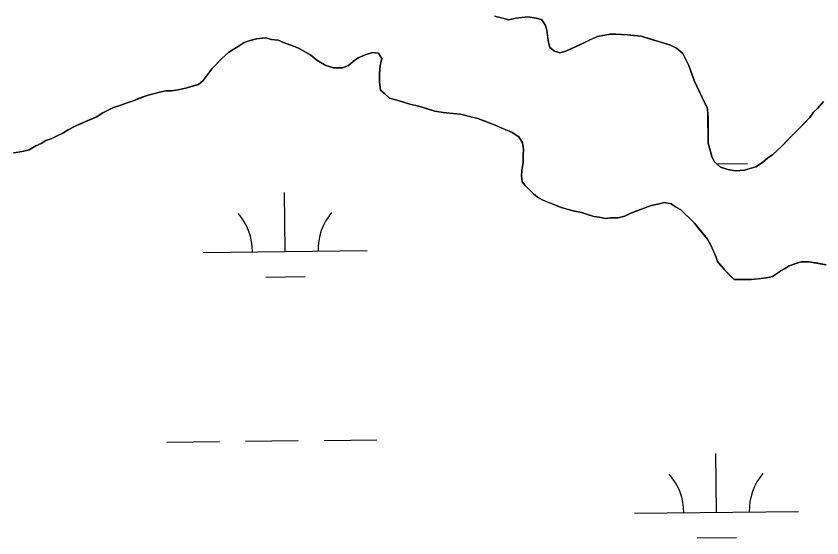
# Model space of a CAD drawing. Extents: x 3734862 to 3772949, y 391520 to 417239.
# Drawn here: x 3749550.5 to 3750042.1, y 413756.1 to 414074.3 of the extents above; entities that cross this region are included whole.
import ezdxf

# ---------------------------------------------------------------- set-up
doc = ezdxf.new("R2010")
doc.units = 0
doc.layers.add('V-TOPO-SHOR', color=7, linetype='Continuous')
doc.layers.add('V-WETL-SWMP', color=7, linetype='Continuous')

msp = doc.modelspace()

# ---------------------------------------------------------------- linework, layer by layer
at = {"layer": 'V-TOPO-SHOR'}
for points in [[(3749842.42, 414074.3), (3749847.49, 414072.96), (3749851.18, 414072.06), (3749855.31, 414073), (3749858.99, 414073.49), (3749862.67, 414073.97), (3749867.74, 414073.08), (3749870.97, 414072.19), (3749873.29, 414068.98), (3749874.23, 414065.76), (3749874.72, 414062.08), (3749875.2, 414058.4), (3749876.14, 414055.18), (3749878.92, 414052.9), (3749882.15, 414052), (3749885.82, 414052.95), (3749894.08, 414056.68), (3749900.97, 414059.95), (3749905.1, 414061.82), (3749912.92, 414063.25), (3749916.14, 414063.27)], [(3749773.53, 414048.54), (3749771.67, 414051.75), (3749767.98, 414052.19), (3749763.39, 414050.78), (3749759.26, 414048.91), (3749756.05, 414046.59), (3749753.31, 414044.27), (3749749.63, 414042.86), (3749744.11, 414042.83), (3749739.5, 414044.18), (3749733.95, 414047.37), (3749730.25, 414050.57), (3749726.09, 414052.84), (3749722.86, 414054.66), (3749719.62, 414056.02), (3749713.63, 414058.28), (3749710.4, 414059.64), (3749706.25, 414060.08), (3749702.56, 414060.98), (3749697.04, 414060.48), (3749693.36, 414059.53), (3749689.69, 414058.13), (3749686.02, 414055.8), (3749682.81, 414053.94), (3749680.06, 414052.08), (3749675.94, 414048.37), (3749672.29, 414044.67), (3749670, 414042.35), (3749667.72, 414039.11), (3749664.52, 414034.95), (3749661.77, 414032.63), (3749658.56, 414031.69), (3749653.96, 414030.28), (3749649.37, 414029.33), (3749645.23, 414028.84), (3749642.01, 414028.82), (3749637.87, 414027.87)], [(3749916.14, 414063.27), (3749923.51, 414062.85), (3749927.19, 414062.42), (3749931.8, 414061.99), (3749936.41, 414060.64), (3749943.79, 414058.38), (3749949.79, 414056.58), (3749953.48, 414054.76), (3749957.18, 414051.56), (3749960.91, 414044.22), (3749964.19, 414035.04), (3749970.73, 414021.27), (3749972.12, 414018.52), (3749972.61, 414015.3), (3749972.63, 414012.08), (3749972.67, 414006.09), (3749972.7, 414000.57), (3749972.73, 413996.89), (3749975.08, 413988.15), (3749976.48, 413985.4), (3749980.19, 413982.21), (3749984.8, 413980.85), (3749989.41, 413979.96), (3749994.93, 413980.46), (3749998.15, 413981.4), (3750001.82, 413982.34), (3750005.95, 413985.13), (3750009.15, 413987.92), (3750011.9, 413989.77), (3750017.39, 413994.87)], [(3749976, 413930.99), (3749974.14, 413935.12), (3749972.27, 413938.33), (3749969.95, 413941.08), (3749966.71, 413945.2), (3749964.39, 413947.95), (3749960.68, 413951.6), (3749958.37, 413953.89), (3749956.05, 413956.18), (3749952.81, 413958), (3749950.04, 413959.82), (3749945.89, 413960.72), (3749942.77, 413959.77), (3749937.98, 413958.83), (3749934.31, 413957.42), (3749929.26, 413955.55), (3749925.59, 413954.14), (3749921.92, 413952.27), (3749917.78, 413951.33), (3749913.18, 413951.3), (3749909.96, 413950.82), (3749906.27, 413951.71), (3749903.04, 413952.15), (3749899.08, 413953.23), (3749895.39, 413954.5), (3749890.32, 413955.57), (3749887.37, 413956.38), (3749882.94, 413957.64), (3749879.52, 413959.09), (3749875.37, 413960.72), (3749871.49, 413962.17), (3749868.63, 413963.99), (3749866.22, 413966), (3749863.53, 413968.56), (3749861.13, 413970.94), (3749859.18, 413973.32), (3749858.79, 413976.91), (3749859.04, 413980.13), (3749859.75, 413985.2), (3749859.81, 413989.53), (3749860.06, 413992.94), (3749859.48, 413997.08), (3749857.25, 414000.65), (3749853.18, 414003.3), (3749847.92, 414005.56), (3749842.66, 414007.83), (3749837.58, 414009.83), (3749832.14, 414011.91), (3749828.73, 414012.72), (3749821.63, 414014.51), (3749814.99, 414015.2), (3749811.12, 414015.55), (3749805.87, 414016.43), (3749801.54, 414017.79), (3749796.09, 414019.41), (3749790.65, 414020.57), (3749785.67, 414022.2), (3749781.98, 414023.28), (3749778.29, 414024.17), (3749775.51, 414026.92), (3749772.74, 414029.2), (3749772.24, 414034.26), (3749772.21, 414039.33), (3749772.64, 414043.93), (3749773.53, 414048.54)], [(3749637.87, 414027.87), (3749634.19, 414026.93), (3749630.52, 414025.98), (3749626.84, 414024.58), (3749621.79, 414022.71), (3749617.66, 414021.3), (3749614.44, 414019.9), (3749609.85, 414018.49), (3749605.72, 414016.62), (3749602.96, 414015.22), (3749599.76, 414012.9), (3749595.17, 414011.03), (3749591.04, 414009.16), (3749586.44, 414007.29), (3749582.32, 414004.96), (3749578.65, 414002.64), (3749575.44, 414001.23), (3749571.77, 413999.37), (3749568.55, 413998.43), (3749565.8, 413996.57), (3749562.58, 413995.17), (3749558.46, 413992.84), (3749555.24, 413991.9), (3749552.02, 413991.42), (3749548.8, 413990.93)], [(3750017.39, 413994.87), (3750021.05, 413998.58), (3750024.71, 414002.28), (3750027, 414004.6), (3750030.2, 414007.84), (3750034.77, 414012.48), (3750037.05, 414015.71), (3750039.34, 414018.03), (3750042.99, 414022.2)], [(3750044.65, 413922.68), (3750039.58, 413923.57), (3750034.05, 413924.46), (3750029.45, 413924.43), (3750026.23, 413923.49), (3750022.09, 413922.08), (3750019.34, 413920.22), (3750016.14, 413918.36), (3750012.01, 413915.57), (3750008.33, 413914.62), (3750003.27, 413914.13), (3749999.13, 413913.65), (3749995.45, 413913.62), (3749991.77, 413913.6), (3749988.55, 413913.58), (3749986.23, 413915.86), (3749982.99, 413919.07), (3749980.67, 413921.81), (3749978.35, 413924.56), (3749977.41, 413927.78), (3749976, 413930.99)]]:
    msp.add_lwpolyline(points, dxfattribs=at)
at = {"layer": 'V-WETL-SWMP'}
for p, q in [((3749851.18, 414072.06), (3749842.42, 414074.3)), ((3749855.31, 414073), (3749851.18, 414072.06)), ((3749862.67, 414073.97), (3749855.31, 414073)), ((3749867.74, 414073.08), (3749862.67, 414073.97)), ((3749870.97, 414072.18), (3749867.74, 414073.08)), ((3749873.29, 414068.98), (3749870.97, 414072.18)), ((3749874.23, 414065.76), (3749873.29, 414068.98)), ((3749875.2, 414058.4), (3749874.23, 414065.76)), ((3749693.36, 414059.53), (3749697.04, 414060.48)), ((3749697.04, 414060.48), (3749702.56, 414060.97)), ((3749702.56, 414060.97), (3749706.25, 414060.08)), ((3749706.25, 414060.08), (3749710.4, 414059.64)), ((3749905.1, 414061.82), (3749885.82, 414052.95)), ((3749912.92, 414063.25), (3749905.1, 414061.82)), ((3749916.14, 414063.27), (3749912.92, 414063.25)), ((3749923.51, 414062.86), (3749916.14, 414063.27)), ((3749931.8, 414061.99), (3749923.51, 414062.86)), ((3749949.79, 414056.58), (3749931.8, 414061.99)), ((3749682.81, 414053.94), (3749686.02, 414055.8)), ((3749686.02, 414055.8), (3749689.69, 414058.13)), ((3749689.69, 414058.13), (3749693.36, 414059.53)), ((3749710.4, 414059.64), (3749713.63, 414058.28)), ((3749713.63, 414058.28), (3749719.62, 414056.02)), ((3749719.62, 414056.02), (3749722.86, 414054.66)), ((3749876.14, 414055.19), (3749875.2, 414058.4)), ((3749878.92, 414052.9), (3749876.14, 414055.19)), ((3749953.48, 414054.76), (3749949.79, 414056.58)), ((3749675.94, 414048.37), (3749680.06, 414052.08)), ((3749680.06, 414052.08), (3749682.81, 414053.94)), ((3749722.86, 414054.66), (3749730.25, 414050.56)), ((3749730.25, 414050.56), (3749733.95, 414047.37)), ((3749759.26, 414048.91), (3749763.39, 414050.78)), ((3749763.39, 414050.78), (3749767.98, 414052.19)), ((3749767.98, 414052.19), (3749771.67, 414051.75)), ((3749771.67, 414051.75), (3749773.53, 414048.54)), ((3749882.15, 414052), (3749878.92, 414052.9)), ((3749885.82, 414052.95), (3749882.15, 414052)), ((3749957.18, 414051.57), (3749953.48, 414054.76)), ((3749960.91, 414044.22), (3749957.18, 414051.57)), ((3749670, 414042.35), (3749675.94, 414048.37)), ((3749733.95, 414047.37), (3749739.5, 414044.18)), ((3749753.31, 414044.27), (3749756.05, 414046.59)), ((3749756.05, 414046.59), (3749759.26, 414048.91)), ((3749773.53, 414048.54), (3749772.64, 414043.93)), ((3749667.72, 414039.11), (3749670, 414042.35)), ((3749739.5, 414044.18), (3749744.11, 414042.83)), ((3749744.11, 414042.83), (3749749.63, 414042.86)), ((3749749.63, 414042.86), (3749753.31, 414044.27)), ((3749772.64, 414043.93), (3749772.21, 414039.33)), ((3749964.19, 414035.04), (3749960.91, 414044.22)), ((3749664.52, 414034.95), (3749667.72, 414039.11)), ((3749772.21, 414039.33), (3749772.24, 414034.26)), ((3749649.37, 414029.33), (3749653.96, 414030.28)), ((3749653.96, 414030.28), (3749661.77, 414032.63)), ((3749661.77, 414032.63), (3749664.52, 414034.95)), ((3749772.24, 414034.26), (3749772.74, 414029.2)), ((3749970.73, 414021.27), (3749964.19, 414035.04)), ((3749621.79, 414022.71), (3749630.52, 414025.98)), ((3749630.52, 414025.98), (3749637.87, 414027.87)), ((3749637.87, 414027.87), (3749642, 414028.82)), ((3749642, 414028.82), (3749645.23, 414028.84)), ((3749645.23, 414028.84), (3749649.37, 414029.33)), ((3749772.74, 414029.2), (3749775.51, 414026.92)), ((3749775.51, 414026.92), (3749778.29, 414024.17)), ((3749614.44, 414019.9), (3749617.66, 414021.3)), ((3749617.66, 414021.3), (3749621.79, 414022.71)), ((3749778.29, 414024.17), (3749781.98, 414023.28)), ((3749781.98, 414023.28), (3749785.67, 414022.2)), ((3749785.67, 414022.2), (3749790.65, 414020.57)), ((3749790.65, 414020.57), (3749796.09, 414019.41)), ((3749972.13, 414018.52), (3749970.73, 414021.27)), ((3750042.99, 414022.2), (3750039.34, 414018.03)), ((3749602.96, 414015.22), (3749605.72, 414016.62)), ((3749605.72, 414016.62), (3749609.85, 414018.49)), ((3749609.85, 414018.49), (3749614.44, 414019.9)), ((3749796.09, 414019.41), (3749805.87, 414016.43)), ((3749805.87, 414016.43), (3749811.12, 414015.55)), ((3749811.12, 414015.55), (3749821.62, 414014.51)), ((3749972.61, 414015.3), (3749972.13, 414018.52)), ((3750037.05, 414015.71), (3750034.77, 414012.48)), ((3750039.34, 414018.03), (3750037.05, 414015.71)), ((3749586.44, 414007.29), (3749599.76, 414012.9)), ((3749599.76, 414012.9), (3749602.96, 414015.22)), ((3749821.62, 414014.51), (3749832.14, 414011.91)), ((3749832.14, 414011.91), (3749842.66, 414007.83)), ((3749972.73, 413996.89), (3749972.61, 414015.3)), ((3750034.77, 414012.48), (3750017.39, 413994.87)), ((3749582.32, 414004.96), (3749586.44, 414007.29)), ((3749842.66, 414007.83), (3749853.18, 414003.3)), ((3749571.77, 413999.37), (3749575.44, 414001.23)), ((3749575.44, 414001.23), (3749578.65, 414002.63)), ((3749578.65, 414002.63), (3749582.32, 414004.96)), ((3749853.18, 414003.3), (3749857.25, 414000.65)), ((3749562.58, 413995.17), (3749565.8, 413996.57)), ((3749565.8, 413996.57), (3749568.55, 413998.43)), ((3749568.55, 413998.43), (3749571.77, 413999.37)), ((3749857.25, 414000.65), (3749859.48, 413997.08)), ((3749859.48, 413997.08), (3749860.06, 413992.94)), ((3749975.08, 413988.15), (3749972.73, 413996.89)), ((3749548.8, 413990.93), (3749555.24, 413991.9)), ((3749555.24, 413991.9), (3749558.46, 413992.84)), ((3749558.46, 413992.84), (3749562.58, 413995.17)), ((3749860.06, 413992.94), (3749859.81, 413989.53)), ((3750017.39, 413994.87), (3750011.9, 413989.77)), ((3749859.81, 413989.53), (3749859.75, 413985.2)), ((3749976.48, 413985.4), (3749975.08, 413988.15)), ((3750009.15, 413987.91), (3750005.95, 413985.13)), ((3750011.9, 413989.77), (3750009.15, 413987.91)), ((3749859.75, 413985.2), (3749859.04, 413980.14)), ((3749980.19, 413982.2), (3749976.48, 413985.4)), ((3749977.78, 413984.28), (3749996.72, 413984.48)), ((3749984.8, 413980.85), (3749980.19, 413982.2)), ((3750001.82, 413982.34), (3749994.93, 413980.46)), ((3750005.95, 413985.13), (3750001.82, 413982.34)), ((3749859.04, 413980.14), (3749858.79, 413976.91)), ((3749858.79, 413976.91), (3749859.18, 413973.32)), ((3749989.41, 413979.96), (3749984.8, 413980.85)), ((3749994.93, 413980.46), (3749989.41, 413979.96)), ((3749859.18, 413973.32), (3749861.12, 413970.94)), ((3749714.68, 413930.76), (3749714.3, 413966.75)), ((3749861.12, 413970.94), (3749866.22, 413966)), ((3749866.22, 413966), (3749868.63, 413963.99)), ((3749868.63, 413963.99), (3749871.49, 413962.17)), ((3749871.49, 413962.17), (3749879.52, 413959.09)), ((3749879.52, 413959.09), (3749882.94, 413957.64)), ((3749882.94, 413957.64), (3749890.32, 413955.57)), ((3749925.59, 413954.14), (3749937.99, 413958.82)), ((3749937.99, 413958.82), (3749942.77, 413959.77)), ((3749942.77, 413959.77), (3749945.89, 413960.72)), ((3749945.89, 413960.72), (3749950.04, 413959.82)), ((3749950.04, 413959.82), (3749952.81, 413958)), ((3749952.81, 413958), (3749956.05, 413956.18)), ((3749890.32, 413955.57), (3749895.39, 413954.5)), ((3749895.39, 413954.5), (3749899.08, 413953.23)), ((3749899.08, 413953.23), (3749903.04, 413952.15)), ((3749903.04, 413952.15), (3749906.27, 413951.71)), ((3749906.27, 413951.71), (3749909.96, 413950.82)), ((3749917.78, 413951.33), (3749921.92, 413952.27)), ((3749921.92, 413952.27), (3749925.59, 413954.14)), ((3749956.05, 413956.18), (3749964.39, 413947.95)), ((3749909.96, 413950.82), (3749913.18, 413951.3)), ((3749913.18, 413951.3), (3749917.78, 413951.33)), ((3749964.39, 413947.95), (3749972.27, 413938.33)), ((3749972.27, 413938.33), (3749974.14, 413935.12)), ((3749974.14, 413935.12), (3749976, 413930.99)), ((3749664.69, 413930.23), (3749764.68, 413931.28)), ((3749976, 413930.99), (3749977.41, 413927.78)), ((3749977.41, 413927.78), (3749978.35, 413924.56)), ((3749978.35, 413924.56), (3749982.99, 413919.07)), ((3750022.09, 413922.08), (3750026.23, 413923.49)), ((3750026.23, 413923.49), (3750029.44, 413924.43)), ((3750029.44, 413924.43), (3750034.05, 413924.46)), ((3750034.05, 413924.46), (3750044.65, 413922.68)), ((3749982.99, 413919.07), (3749988.54, 413913.58)), ((3750012.01, 413915.57), (3750016.13, 413918.36)), ((3750016.13, 413918.36), (3750019.34, 413920.22)), ((3750019.34, 413920.22), (3750022.09, 413922.08)), ((3749702.85, 413915.2), (3749726.84, 413915.45)), ((3749988.54, 413913.58), (3749999.13, 413913.64)), ((3749999.13, 413913.64), (3750008.33, 413914.62)), ((3750008.33, 413914.62), (3750012.01, 413915.57)), ((3749642.5, 413814.56), (3749674.5, 413814.89)), ((3749690.49, 413815.06), (3749722.49, 413815.4)), ((3749738.49, 413815.57), (3749770.49, 413815.91)), ((3749977.81, 413771.66), (3749977.43, 413807.66)), ((3749927.82, 413771.14), (3750027.81, 413772.19)), ((3749965.98, 413756.11), (3749989.98, 413756.36))]:
    msp.add_line(p, q, dxfattribs=at)
for centre, start, end in [((3749659.44, 413930.65), 359.8334, 41.377), ((3749769.92, 413931.81), 139.8334, 181.377), ((3749922.57, 413771.56), 359.8334, 41.377), ((3750033.05, 413772.72), 139.8334, 181.377)]:
    msp.add_arc(centre, 35.25, start, end, dxfattribs=at)

doc.saveas('drawing.dxf')
